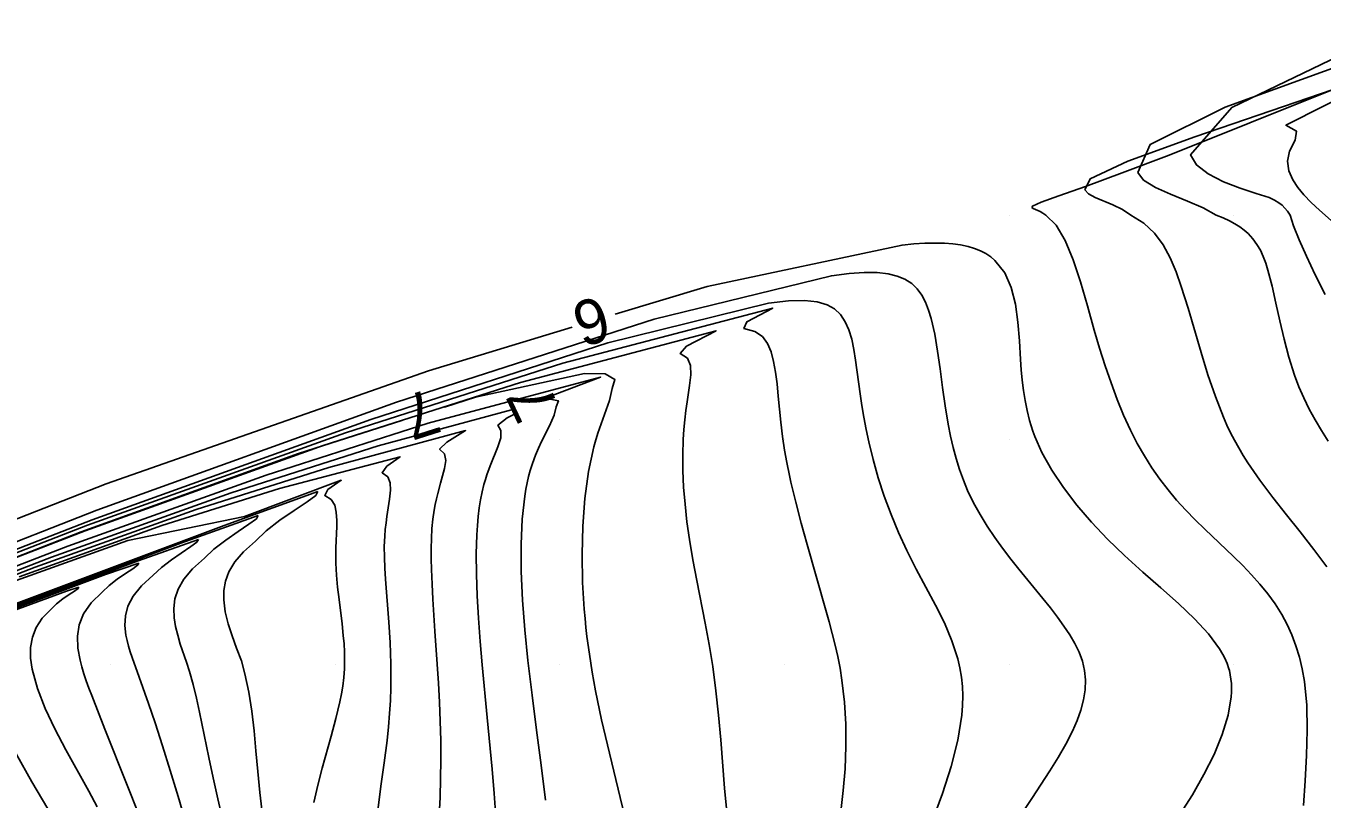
# Model space of a CAD drawing. Extents: x 2602990 to 2605851, y 618069 to 619180.
# Drawn here: x 2603586.2 to 2603643.9, y 618794 to 618828.4 of the extents above; entities that cross this region are included whole.
import ezdxf

# ---------------------------------------------------------------- set-up
doc = ezdxf.new("R2010")
doc.units = 0
for name, color, linetype in [('DTM Contours Major', 7, 'Continuous'), ('DTM Contours Minor', 7, 'Continuous'), ('DTM Contours Minor Text', 7, 'Continuous'), ('Exist DTM QL2 LIDAR Elevation Point', 7, 'Continuous')]:
    doc.layers.add(name, color=color, linetype=linetype)

msp = doc.modelspace()

# ---------------------------------------------------------------- linework, layer by layer
at = {"layer": 'DTM Contours Major'}
for points in [[(2603583.767, 618804.667), (2603589.376, 618806.857), (2603602.725, 618811.673), (2603614.191, 618815.37), (2603622.087, 618817.3), (2603622.87, 618817.399), (2603623.543, 618817.445), (2603624.117, 618817.44), (2603624.603, 618817.387), (2603625.012, 618817.288), (2603625.355, 618817.145), (2603625.657, 618816.95), (2603625.906, 618816.712), (2603626.109, 618816.434), (2603626.274, 618816.12), (2603626.41, 618815.772), (2603626.524, 618815.394), (2603626.683, 618814.699), (2603626.813, 618813.945), (2603626.927, 618813.149), (2603627.036, 618812.328), (2603627.151, 618811.501), (2603627.285, 618810.685), (2603627.388, 618810.164), (2603627.505, 618809.654), (2603627.638, 618809.158), (2603627.788, 618808.673), (2603627.957, 618808.201), (2603628.147, 618807.742), (2603628.409, 618807.195), (2603628.701, 618806.665), (2603629.017, 618806.151), (2603629.354, 618805.651), (2603629.707, 618805.163), (2603630.071, 618804.686), (2603630.428, 618804.237), (2603631.494, 618802.933), (2603631.831, 618802.51), (2603632.152, 618802.093), (2603632.437, 618801.702), (2603632.696, 618801.313), (2603632.923, 618800.923), (2603633.113, 618800.53), (2603633.259, 618800.132), (2603633.354, 618799.727), (2603633.395, 618799.298), (2603633.378, 618798.858), (2603633.308, 618798.41), (2603633.189, 618797.952), (2603633.023, 618797.487), (2603632.816, 618797.013), (2603632.519, 618796.438), (2603632.178, 618795.853), (2603631.804, 618795.256), (2603631, 618794.027), (2603630.593, 618793.394)], [(2603599.224, 618807.69), (2603595.046, 618806.174), (2603573.551, 618798.121)], [(2603596.719, 618793.535), (2603596.63, 618794.288), (2603596.541, 618795.219), (2603596.463, 618796.137), (2603596.382, 618797.035), (2603596.281, 618797.909), (2603596.147, 618798.755), (2603595.962, 618799.566), (2603595.817, 618800.156), (2603595.592, 618800.716), (2603595.401, 618801.267), (2603595.231, 618801.805), (2603595.101, 618802.336), (2603595.032, 618802.862), (2603595.034, 618803.278), (2603595.105, 618803.697), (2603595.263, 618804.122), (2603595.526, 618804.559), (2603595.914, 618805.011), (2603596.444, 618805.481), (2603596.912, 618805.944), (2603597.524, 618806.411), (2603598.171, 618806.851), (2603598.743, 618807.231), (2603599.131, 618807.521), (2603599.224, 618807.69)]]:
    msp.add_lwpolyline(points, dxfattribs=at)
at = {"layer": 'DTM Contours Minor'}
for points in [[(2603631.008, 618820.336), (2603631.038, 618820.408), (2603631.428, 618820.573), (2603632.205, 618820.856), (2603633.393, 618821.283), (2603635.021, 618821.878), (2603637.115, 618822.668), (2603651.49, 618828.429)], [(2603641.565, 618820.783), (2603640.995, 618820.965), (2603640.287, 618821.201), (2603639.543, 618821.491), (2603638.859, 618821.836), (2603638.337, 618822.236), (2603638.074, 618822.691), (2603639.909, 618824.79), (2603645.487, 618827.485)], [(2603644.599, 618819.532), (2603643.809, 618820.226), (2603643.447, 618820.563), (2603643.122, 618820.899), (2603642.842, 618821.237), (2603642.62, 618821.58), (2603642.45, 618821.981), (2603642.394, 618822.402), (2603642.477, 618822.85), (2603642.726, 618823.333), (2603642.785, 618823.743), (2603642.314, 618824.007), (2603649.345, 618827.551)], [(2603633.363, 618821.121), (2603633.604, 618821.621), (2603635.28, 618822.4), (2603638.263, 618823.488), (2603648.366, 618826.954)], [(2603635.719, 618821.906), (2603636.267, 618823.153), (2603639.611, 618824.803), (2603645.221, 618826.841)], [(2603644.195, 618809.939), (2603643.896, 618810.409), (2603643.616, 618810.884), (2603643.355, 618811.367), (2603643.115, 618811.859), (2603642.896, 618812.361), (2603642.7, 618812.875), (2603642.447, 618813.672), (2603642.234, 618814.484), (2603642.048, 618815.294), (2603641.875, 618816.086), (2603641.702, 618816.844), (2603641.514, 618817.55), (2603641.417, 618817.86), (2603641.308, 618818.154), (2603641.181, 618818.434), (2603641.029, 618818.699), (2603640.848, 618818.949), (2603640.63, 618819.184), (2603640.459, 618819.336), (2603640.265, 618819.481), (2603640.046, 618819.619), (2603639.799, 618819.752), (2603639.519, 618819.879), (2603639.206, 618820), (2603638.635, 618820.325), (2603637.929, 618820.63), (2603637.186, 618820.928), (2603636.505, 618821.231), (2603635.983, 618821.553), (2603635.719, 618821.906)], [(2603644.138, 618804.334), (2603643.558, 618805.117), (2603642.953, 618805.891), (2603642.34, 618806.66), (2603641.737, 618807.427), (2603641.159, 618808.196), (2603640.626, 618808.97), (2603640.416, 618809.301), (2603640.218, 618809.635), (2603640.03, 618809.974), (2603639.857, 618810.31), (2603639.693, 618810.654), (2603639.536, 618811.006), (2603639.175, 618811.926), (2603638.848, 618812.89), (2603638.543, 618813.879), (2603637.959, 618815.862), (2603637.658, 618816.819), (2603637.427, 618817.478), (2603637.165, 618818.1), (2603636.853, 618818.676), (2603636.471, 618819.192), (2603635.998, 618819.637), (2603635.414, 618820), (2603635.035, 618820.252), (2603634.615, 618820.458), (2603633.82, 618820.794), (2603633.529, 618820.951), (2603633.363, 618821.121)], [(2603644.064, 618816.473), (2603643.619, 618817.345), (2603643.229, 618818.168), (2603642.906, 618818.907), (2603642.66, 618819.529), (2603642.5, 618820), (2603642.383, 618820.173), (2603642.272, 618820.317), (2603642.15, 618820.441), (2603642.001, 618820.554), (2603641.812, 618820.665), (2603641.565, 618820.783)], [(2603643.102, 618793.701), (2603643.176, 618794.801), (2603643.239, 618795.934), (2603643.27, 618797.07), (2603643.246, 618798.18), (2603643.145, 618799.234), (2603643.048, 618799.79), (2603642.92, 618800.32), (2603642.764, 618800.826), (2603642.58, 618801.309), (2603642.368, 618801.77), (2603642.13, 618802.211), (2603641.832, 618802.684), (2603641.505, 618803.135), (2603641.154, 618803.569), (2603640.782, 618803.988), (2603640.393, 618804.395), (2603639.991, 618804.794), (2603638.708, 618806.015), (2603638.281, 618806.432), (2603637.861, 618806.862), (2603637.452, 618807.31), (2603637.07, 618807.765), (2603636.703, 618808.243), (2603636.352, 618808.746), (2603636.016, 618809.276), (2603635.697, 618809.836), (2603635.395, 618810.428), (2603635.091, 618811.094), (2603634.804, 618811.796), (2603634.532, 618812.529), (2603634.273, 618813.29), (2603634.024, 618814.076), (2603633.785, 618814.884), (2603633.477, 618815.966), (2603633.167, 618817.027), (2603632.841, 618818.014), (2603632.484, 618818.873), (2603632.083, 618819.553), (2603631.623, 618820), (2603631.497, 618820.094), (2603631.371, 618820.165), (2603631.063, 618820.298), (2603631.008, 618820.336)], [(2603612.455, 618815.587), (2603616.546, 618816.825), (2603625.227, 618818.668), (2603625.759, 618818.718), (2603626.249, 618818.748), (2603626.7, 618818.759), (2603627.114, 618818.751), (2603627.491, 618818.724), (2603627.835, 618818.678), (2603628.164, 618818.609), (2603628.46, 618818.521), (2603628.726, 618818.413), (2603628.963, 618818.287), (2603629.175, 618818.143), (2603629.364, 618817.982), (2603629.798, 618817.431), (2603630.092, 618816.772), (2603630.279, 618816.029), (2603630.389, 618815.232), (2603630.454, 618814.405), (2603630.504, 618813.576), (2603630.538, 618813.106), (2603630.58, 618812.644), (2603630.635, 618812.189), (2603630.704, 618811.741), (2603630.792, 618811.299), (2603630.902, 618810.862), (2603630.974, 618810.621), (2603631.054, 618810.381), (2603631.142, 618810.142), (2603631.238, 618809.904), (2603631.344, 618809.665), (2603631.458, 618809.426), (2603631.89, 618808.648), (2603632.409, 618807.868), (2603633.004, 618807.091), (2603633.663, 618806.324), (2603634.376, 618805.57), (2603635.132, 618804.837), (2603635.941, 618804.106), (2603636.752, 618803.397), (2603637.532, 618802.706), (2603638.249, 618802.028), (2603638.871, 618801.358), (2603639.364, 618800.693), (2603639.514, 618800.438), (2603639.6, 618800.267), (2603639.701, 618800.028), (2603639.778, 618799.795), (2603639.799, 618799.717), (2603639.841, 618799.531), (2603639.872, 618799.341), (2603639.891, 618799.149), (2603639.899, 618798.953), (2603639.897, 618798.753), (2603639.884, 618798.549), (2603639.746, 618797.736), (2603639.483, 618796.876), (2603639.116, 618795.986), (2603638.666, 618795.084), (2603638.153, 618794.188), (2603637.598, 618793.314)], [(2603576.462, 618801.489), (2603589.166, 618806.431), (2603601.577, 618810.905), (2603612.136, 618814.317), (2603619.282, 618816.075), (2603620.171, 618816.178), (2603620.885, 618816.197), (2603621.449, 618816.14), (2603621.887, 618816.012), (2603622.223, 618815.821), (2603622.482, 618815.572), (2603622.696, 618815.254), (2603622.86, 618814.886), (2603622.986, 618814.473), (2603623.083, 618814.022), (2603623.162, 618813.537), (2603623.367, 618812.041), (2603623.443, 618811.526), (2603623.53, 618810.998), (2603623.63, 618810.457), (2603623.745, 618809.906), (2603623.939, 618809.111), (2603624.17, 618808.303), (2603624.436, 618807.488), (2603624.737, 618806.673), (2603625.073, 618805.863), (2603625.442, 618805.064), (2603625.862, 618804.241), (2603626.72, 618802.633), (2603627.112, 618801.839), (2603627.449, 618801.044), (2603627.709, 618800.244), (2603627.803, 618799.839), (2603627.871, 618799.43), (2603627.915, 618799.015), (2603627.933, 618798.594), (2603627.926, 618798.164), (2603627.893, 618797.725), (2603627.714, 618796.611), (2603627.416, 618795.447), (2603627.029, 618794.249), (2603626.582, 618793.036)], [(2603577.09, 618801.578), (2603588.96, 618806.19), (2603600.45, 618810.311), (2603610.129, 618813.401), (2603619.472, 618815.865), (2603618.324, 618815.256), (2603618.185, 618814.957), (2603618.679, 618814.818), (2603619.019, 618814.59), (2603619.244, 618814.286), (2603619.395, 618813.917), (2603619.509, 618813.484), (2603619.596, 618813.003), (2603619.664, 618812.484), (2603619.72, 618811.934), (2603619.83, 618810.778), (2603619.906, 618810.139), (2603619.995, 618809.541), (2603620.095, 618808.981), (2603620.212, 618808.403), (2603620.278, 618808.105), (2603620.492, 618807.217), (2603620.735, 618806.287), (2603621, 618805.329), (2603621.833, 618802.409), (2603621.978, 618801.887), (2603622.116, 618801.37), (2603622.245, 618800.854), (2603622.362, 618800.337), (2603622.466, 618799.818), (2603622.554, 618799.292), (2603622.667, 618798.316), (2603622.725, 618797.326), (2603622.731, 618796.331), (2603622.691, 618795.345), (2603622.611, 618794.379), (2603622.496, 618793.443)], [(2603575.291, 618802.349), (2603589.795, 618808.037), (2603604.141, 618813.072), (2603610.541, 618815.008)], [(2603577.792, 618801.659), (2603588.868, 618805.946), (2603599.459, 618809.736), (2603608.245, 618812.545), (2603616.95, 618814.853), (2603615.632, 618814.171), (2603615.349, 618813.846), (2603615.674, 618813.631), (2603615.813, 618813.308), (2603615.823, 618812.895), (2603615.763, 618812.408), (2603615.658, 618811.69), (2603615.605, 618811.298), (2603615.556, 618810.886), (2603615.515, 618810.455), (2603615.484, 618810.007), (2603615.463, 618809.33), (2603615.471, 618808.623), (2603615.505, 618807.888), (2603615.567, 618807.129), (2603615.654, 618806.349), (2603615.767, 618805.553), (2603615.921, 618804.645), (2603616.096, 618803.722), (2603616.467, 618801.834), (2603616.644, 618800.872), (2603616.801, 618799.9), (2603616.943, 618798.817), (2603617.058, 618797.728), (2603617.155, 618796.638), (2603617.329, 618794.48), (2603617.425, 618793.421)], [(2603578.683, 618801.623), (2603588.087, 618805.256), (2603596.926, 618808.42), (2603604.126, 618810.735), (2603611.805, 618812.791), (2603609.336, 618811.85), (2603609.93, 618811.732), (2603609.83, 618811.467), (2603609.744, 618811.092), (2603609.526, 618810.62), (2603609.176, 618809.926), (2603609.038, 618809.625), (2603608.907, 618809.31), (2603608.845, 618809.147), (2603608.758, 618808.895), (2603608.678, 618808.634), (2603608.605, 618808.364), (2603608.539, 618808.083), (2603608.481, 618807.793), (2603608.429, 618807.491), (2603608.314, 618806.465), (2603608.266, 618805.34), (2603608.275, 618804.132), (2603608.335, 618802.856), (2603608.438, 618801.526), (2603608.574, 618800.159), (2603608.755, 618798.62), (2603608.955, 618797.064), (2603609.161, 618795.502), (2603609.361, 618793.945)], [(2603604.86, 618811.454), (2603606.234, 618811.89), (2603611.094, 618812.943), (2603612.017, 618812.937), (2603612.444, 618812.687), (2603612.317, 618812.284), (2603612.205, 618811.744), (2603611.688, 618810.29), (2603611.565, 618809.892), (2603611.508, 618809.686), (2603611.267, 618808.578), (2603611.106, 618807.385), (2603611.014, 618806.142), (2603610.984, 618804.884), (2603611.009, 618803.644), (2603611.079, 618802.458), (2603611.115, 618802.039), (2603611.156, 618801.631), (2603611.202, 618801.231), (2603611.306, 618800.452), (2603611.432, 618799.651), (2603611.584, 618798.813), (2603611.757, 618797.96), (2603611.852, 618797.523), (2603612.11, 618796.414), (2603612.686, 618794.066), (2603612.979, 618792.857)], [(2603578.827, 618801.469), (2603587.357, 618804.765), (2603595.359, 618807.627), (2603601.909, 618809.72), (2603607.841, 618811.337)], [(2603607.94, 618811.129), (2603607.652, 618810.973), (2603607.236, 618810.641), (2603607.371, 618810.414), (2603607.363, 618810.09), (2603607.234, 618809.684), (2603606.891, 618808.836), (2603606.746, 618808.434), (2603606.679, 618808.224), (2603606.616, 618808.007), (2603606.533, 618807.672), (2603606.462, 618807.322), (2603606.404, 618806.958), (2603606.357, 618806.578), (2603606.32, 618806.181), (2603606.294, 618805.767), (2603606.271, 618804.915), (2603606.279, 618804.005), (2603606.315, 618803.045), (2603606.374, 618802.047), (2603606.45, 618801.018), (2603606.539, 618799.968), (2603606.759, 618797.623), (2603606.974, 618795.333), (2603607.065, 618794.242), (2603607.137, 618793.207)], [(2603578.42, 618801.885), (2603588.679, 618805.9), (2603598.356, 618809.388), (2603602.954, 618810.849)], [(2603578.968, 618801.345), (2603586.634, 618804.319), (2603593.808, 618806.887), (2603599.703, 618808.757), (2603605.796, 618810.405), (2603604.961, 618809.888), (2603604.639, 618809.571), (2603604.857, 618809.37), (2603604.915, 618809.079), (2603604.862, 618808.713), (2603604.685, 618808.07), (2603604.56, 618807.608), (2603604.5, 618807.365), (2603604.445, 618807.113), (2603604.397, 618806.855), (2603604.34, 618806.454), (2603604.301, 618806.038), (2603604.276, 618805.606), (2603604.266, 618805.16), (2603604.266, 618804.698), (2603604.276, 618804.22), (2603604.302, 618803.568), (2603604.338, 618802.891), (2603604.43, 618801.476), (2603604.532, 618799.996), (2603604.584, 618799.158), (2603604.63, 618798.311), (2603604.666, 618797.457), (2603604.689, 618796.6), (2603604.697, 618795.744), (2603604.687, 618794.893), (2603604.658, 618794.077), (2603604.582, 618792.466)], [(2603585.916, 618803.895), (2603592.274, 618806.174), (2603597.519, 618807.825), (2603602.879, 618809.244), (2603602.295, 618808.822), (2603602.079, 618808.53), (2603602.332, 618808.347), (2603602.445, 618808.082), (2603602.459, 618807.747), (2603602.414, 618807.355), (2603602.295, 618806.579), (2603602.256, 618806.297), (2603602.223, 618806.006), (2603602.198, 618805.706), (2603602.179, 618805.244), (2603602.181, 618804.768), (2603602.199, 618804.281), (2603602.229, 618803.783), (2603602.379, 618801.875), (2603602.437, 618800.965), (2603602.458, 618800.499), (2603602.471, 618800.025), (2603602.475, 618799.491), (2603602.468, 618798.945), (2603602.448, 618798.384), (2603602.414, 618797.807), (2603602.366, 618797.214), (2603602.302, 618796.601), (2603602.174, 618795.602), (2603602.028, 618794.562), (2603601.887, 618793.49)], [(2603585.203, 618803.519), (2603590.761, 618805.51), (2603595.954, 618806.582), (2603600.262, 618808.196), (2603599.662, 618807.78), (2603599.529, 618807.509), (2603599.809, 618807.337), (2603599.969, 618807.089), (2603600.042, 618806.776), (2603600.061, 618806.407), (2603600.058, 618806.128), (2603600.026, 618805.19), (2603600.02, 618804.851), (2603600.024, 618804.503), (2603600.052, 618803.969), (2603600.101, 618803.426), (2603600.163, 618802.88), (2603600.297, 618801.801), (2603600.354, 618801.28), (2603600.385, 618800.908), (2603600.404, 618800.546), (2603600.411, 618800.19), (2603600.401, 618799.801), (2603600.373, 618799.412), (2603600.325, 618799.02), (2603600.268, 618798.675), (2603600.197, 618798.321), (2603600.114, 618797.959), (2603600.021, 618797.586), (2603599.809, 618796.803), (2603599.413, 618795.371), (2603599.22, 618794.613), (2603599.048, 618793.839)], [(2603596.565, 618806.626), (2603593.127, 618805.388), (2603574.506, 618798.411)], [(2603594.997, 618793.038), (2603594.774, 618794.009), (2603594.564, 618794.947), (2603594.371, 618795.849), (2603593.954, 618797.872), (2603593.814, 618798.495), (2603593.664, 618799.095), (2603593.5, 618799.67), (2603593.365, 618800.088), (2603593.097, 618800.893), (2603592.98, 618801.287), (2603592.887, 618801.678), (2603592.827, 618802.068), (2603592.81, 618802.487), (2603592.86, 618802.91), (2603593, 618803.343), (2603593.251, 618803.787), (2603593.633, 618804.246), (2603594.169, 618804.723), (2603594.586, 618805.128), (2603595.116, 618805.531), (2603595.669, 618805.908), (2603596.154, 618806.233), (2603596.483, 618806.481), (2603596.565, 618806.626)], [(2603593.905, 618805.562), (2603591.217, 618804.605), (2603575.447, 618798.696)], [(2603593.354, 618792.897), (2603592.999, 618794.103), (2603592.647, 618795.266), (2603592.303, 618796.367), (2603591.972, 618797.385), (2603591.679, 618798.253), (2603591.268, 618799.419), (2603590.951, 618800.298), (2603590.867, 618800.551), (2603590.791, 618800.801), (2603590.726, 618801.05), (2603590.676, 618801.299), (2603590.629, 618801.721), (2603590.651, 618802.149), (2603590.766, 618802.584), (2603590.995, 618803.031), (2603591.364, 618803.49), (2603591.894, 618803.965), (2603592.257, 618804.31), (2603592.705, 618804.65), (2603593.568, 618805.237), (2603593.838, 618805.442), (2603593.905, 618805.562)], [(2603591.246, 618804.498), (2603589.766, 618803.994), (2603576.376, 618798.978)], [(2603591.244, 618793.311), (2603590.732, 618794.616), (2603589.734, 618797.115), (2603589.151, 618798.602), (2603589.026, 618798.934), (2603588.91, 618799.257), (2603588.806, 618799.573), (2603588.714, 618799.881), (2603588.636, 618800.182), (2603588.538, 618800.722), (2603588.516, 618801.243), (2603588.591, 618801.75), (2603588.786, 618802.245), (2603589.121, 618802.729), (2603589.619, 618803.206), (2603589.922, 618803.504), (2603590.287, 618803.786), (2603590.658, 618804.04), (2603590.98, 618804.251), (2603591.194, 618804.408), (2603591.246, 618804.498)], [(2603588.586, 618803.434), (2603588.027, 618803.251), (2603585.605, 618802.368)], [(2603589.39, 618793.651), (2603589.024, 618794.342), (2603588.005, 618796.189), (2603587.516, 618797.117), (2603587.082, 618798.032), (2603586.734, 618798.923), (2603586.503, 618799.778), (2603586.434, 618800.271), (2603586.432, 618800.746), (2603586.509, 618801.203), (2603586.678, 618801.639), (2603586.953, 618802.054), (2603587.582, 618802.69), (2603587.862, 618802.911), (2603588.144, 618803.103), (2603588.387, 618803.259), (2603588.548, 618803.372), (2603588.586, 618803.434)], [(2603587.192, 618793.561), (2603586.481, 618794.762), (2603585.794, 618796.002)]]:
    msp.add_lwpolyline(points, dxfattribs=at)
at = {"layer": 'Exist DTM QL2 LIDAR Elevation Point'}
for p, q in [((2603630, 618820), (2603630, 618820)), ((2603640, 618820), (2603640, 618820)), ((2603610, 618810), (2603610, 618810)), ((2603620, 618810), (2603620, 618810)), ((2603630, 618810), (2603630, 618810)), ((2603640, 618810), (2603640, 618810)), ((2603590, 618800), (2603590, 618800)), ((2603600, 618800), (2603600, 618800)), ((2603610, 618800), (2603610, 618800)), ((2603620, 618800), (2603620, 618800)), ((2603630, 618800), (2603630, 618800)), ((2603640, 618800), (2603640, 618800))]:
    msp.add_line(p, q, dxfattribs=at)

# ---------------------------------------------------------------- texts
at = {"layer": 'DTM Contours Minor Text'}
for s, rotation, p in [('6', 196.83309, (2603611.834, 618816.444)), ('7', 197.6172, (2603604.227, 618812.302)), ('7', 115.3098, (2603609.99, 618811.437))]:
    msp.add_text(s, height=2, rotation=rotation, dxfattribs=at).set_placement(p)

doc.saveas('drawing.dxf')
